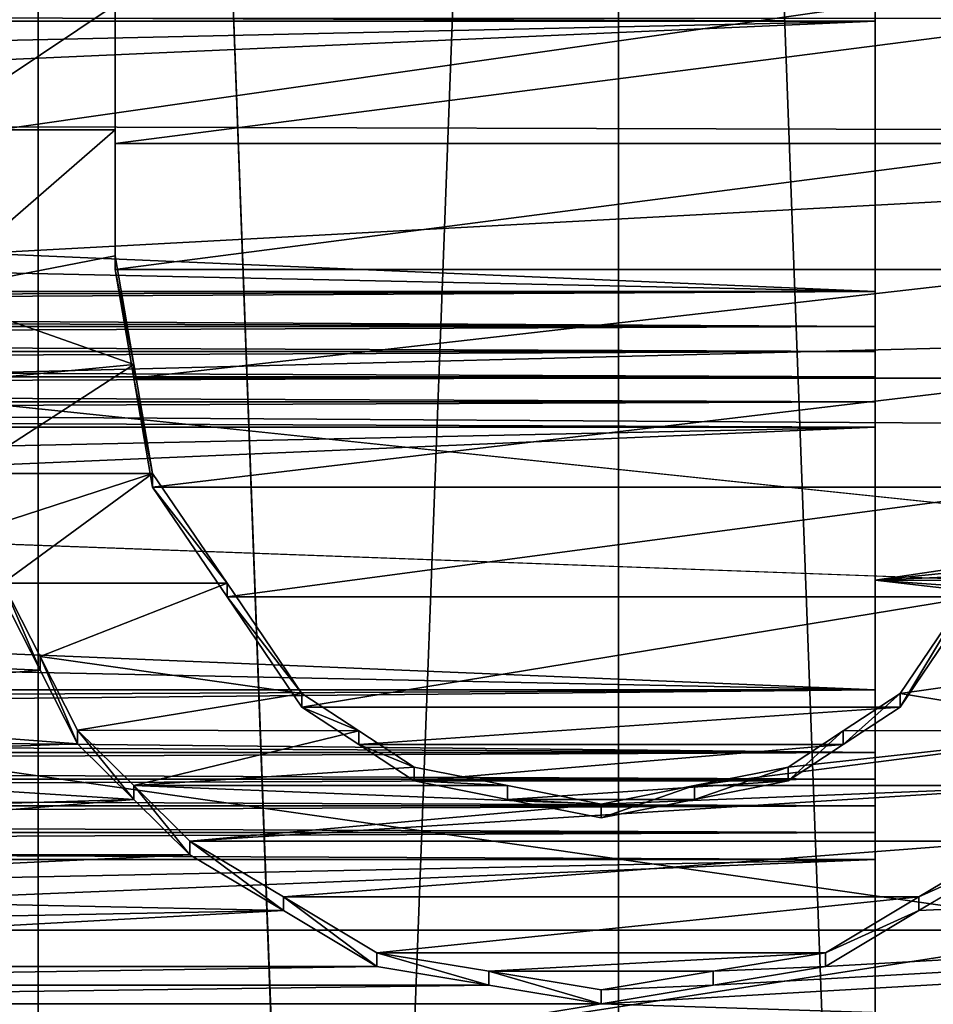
# Model space of a CAD drawing. Header units: millimetres. Extents: x -143 to 143, y -35 to 35.
# Tile 337 of 533: x 100.55 to 102.85, y 4.85 to 7.32. Entities that reach past the tile are written whole.
import ezdxf

# ---------------------------------------------------------------- set-up
doc = ezdxf.new("R2010")
doc.units = ezdxf.units.MM
doc.header["$LTSCALE"] = 65.185185
for name, color, linetype in [('1137', 7, 'CONTINUOUS'), ('1297', 7, 'CONTINUOUS'), ('1301', 7, 'CONTINUOUS'), ('1303', 7, 'CONTINUOUS'), ('1304', 7, 'CONTINUOUS'), ('1305', 7, 'CONTINUOUS'), ('1306', 7, 'CONTINUOUS'), ('1307', 7, 'CONTINUOUS'), ('1308', 7, 'CONTINUOUS'), ('1309', 7, 'CONTINUOUS'), ('1310', 7, 'CONTINUOUS'), ('1321', 7, 'CONTINUOUS'), ('1323', 7, 'CONTINUOUS'), ('1529', 7, 'CONTINUOUS'), ('1530', 7, 'CONTINUOUS'), ('1531', 7, 'CONTINUOUS'), ('1532', 7, 'CONTINUOUS'), ('1533', 7, 'CONTINUOUS'), ('1534', 7, 'CONTINUOUS'), ('473', 7, 'CONTINUOUS'), ('483', 7, 'CONTINUOUS'), ('535', 7, 'CONTINUOUS'), ('536', 7, 'CONTINUOUS'), ('537', 7, 'CONTINUOUS'), ('601', 7, 'CONTINUOUS'), ('602', 7, 'CONTINUOUS'), ('603', 7, 'CONTINUOUS'), ('604', 7, 'CONTINUOUS'), ('605', 7, 'CONTINUOUS'), ('606', 7, 'CONTINUOUS'), ('607', 7, 'CONTINUOUS'), ('608', 7, 'CONTINUOUS'), ('688', 7, 'CONTINUOUS'), ('689', 7, 'CONTINUOUS'), ('690', 7, 'CONTINUOUS'), ('691', 7, 'CONTINUOUS'), ('692', 7, 'CONTINUOUS'), ('693', 7, 'CONTINUOUS'), ('694', 7, 'CONTINUOUS'), ('695', 7, 'CONTINUOUS'), ('727', 7, 'CONTINUOUS'), ('849', 7, 'CONTINUOUS')]:
    doc.layers.add(name, color=color, linetype=linetype)

msp = doc.modelspace()

# ---------------------------------------------------------------- linework, layer by layer
at = {"layer": '1137', "linetype": 'CONTINUOUS'}
for points in [[(93.65, 6.3704, 17.3686), (93.65, 9.284, 16.0018), (140.45, 8.8857, 16.2263), (93.65, 6.3704, 17.3686)], [(140.45, 6.0649, 17.4776), (93.65, 6.3704, 17.3686), (140.45, 8.8857, 16.2263), (140.45, 6.0649, 17.4776)], [(93.65, 3.264, 18.2098), (93.65, 6.3704, 17.3686), (140.45, 6.0649, 17.4776), (93.65, 3.264, 18.2098)], [(140.45, 3.0752, 18.2426), (93.65, 3.264, 18.2098), (140.45, 6.0649, 17.4776), (140.45, 3.0752, 18.2426)]]:
    msp.add_3dface(points, dxfattribs=at)
at = {"layer": '1297', "linetype": 'CONTINUOUS'}
for points in [[(103.2313, 7.3254, 19.1465), (100.7938, 7.3254, 19.1465), (100.7938, 7.0114, 19.2637), (103.2313, 7.3254, 19.1465)], [(103.2313, 7.0114, 19.2637), (103.2313, 7.3254, 19.1465), (100.7938, 7.0114, 19.2637), (103.2313, 7.0114, 19.2637)], [(103.2313, 6.6956, 19.3757), (103.2313, 7.0114, 19.2637), (100.7938, 6.6956, 19.3757), (103.2313, 6.6956, 19.3757)], [(100.7938, 6.6956, 19.3757), (103.2313, 7.0114, 19.2637), (100.7938, 7.0114, 19.2637), (100.7938, 6.6956, 19.3757)], [(100.8406, 6.4233, 19.4677), (103.2313, 6.6956, 19.3757), (100.7938, 6.6956, 19.3757), (100.8406, 6.4233, 19.4677)], [(103.1844, 6.4233, 19.4677), (103.2313, 6.6956, 19.3757), (100.8406, 6.4233, 19.4677), (103.1844, 6.4233, 19.4677)], [(100.8875, 6.1498, 19.5558), (103.1844, 6.4233, 19.4677), (100.8406, 6.4233, 19.4677), (100.8875, 6.1498, 19.5558)], [(103.1375, 6.1498, 19.5558), (103.1844, 6.4233, 19.4677), (100.8875, 6.1498, 19.5558), (103.1375, 6.1498, 19.5558)], [(101.0751, 5.8747, 19.6402), (103.1375, 6.1498, 19.5558), (100.8875, 6.1498, 19.5558), (101.0751, 5.8747, 19.6402)], [(102.9499, 5.8747, 19.6402), (103.1375, 6.1498, 19.5558), (101.0751, 5.8747, 19.6402), (102.9499, 5.8747, 19.6402)], [(101.2625, 5.5985, 19.7207), (102.9499, 5.8747, 19.6402), (101.0751, 5.8747, 19.6402), (101.2625, 5.5985, 19.7207)], [(102.7625, 5.5985, 19.7207), (102.9499, 5.8747, 19.6402), (101.2625, 5.5985, 19.7207), (102.7625, 5.5985, 19.7207)], [(101.4052, 5.5047, 19.7471), (102.7625, 5.5985, 19.7207), (101.2625, 5.5985, 19.7207), (101.4052, 5.5047, 19.7471)], [(102.6198, 5.5047, 19.7471), (102.7625, 5.5985, 19.7207), (101.4052, 5.5047, 19.7471), (102.6198, 5.5047, 19.7471)], [(101.5438, 5.4135, 19.7723), (102.6198, 5.5047, 19.7471), (101.4052, 5.5047, 19.7471), (101.5438, 5.4135, 19.7723)], [(102.4813, 5.4135, 19.7723), (102.6198, 5.5047, 19.7471), (101.5438, 5.4135, 19.7723), (102.4813, 5.4135, 19.7723)], [(101.7781, 5.3671, 19.7849), (102.4813, 5.4135, 19.7723), (101.5438, 5.4135, 19.7723), (101.7781, 5.3671, 19.7849)], [(102.2469, 5.3671, 19.7849), (102.4813, 5.4135, 19.7723), (101.7781, 5.3671, 19.7849), (102.2469, 5.3671, 19.7849)], [(102.0125, 5.3207, 19.7975), (102.2469, 5.3671, 19.7849), (101.7781, 5.3671, 19.7849), (102.0125, 5.3207, 19.7975)]]:
    msp.add_3dface(points, dxfattribs=at)
at = {"layer": '1301', "linetype": 'CONTINUOUS'}
for points in [[(93.65, 7.0725, -19.2414), (93.65, 10.2982, -17.7256), (140.45, 10.182, -17.7926), (93.65, 7.0725, -19.2414)], [(140.45, 6.9438, -19.2882), (93.65, 7.0725, -19.2414), (140.45, 10.182, -17.7926), (140.45, 6.9438, -19.2882)], [(93.65, 7.0725, -19.2414), (125.45, 3.75, -20.1541), (93.65, 3.633, -20.1755), (93.65, 7.0725, -19.2414)], [(125.45, 3.75, -20.1541), (93.65, 7.0725, -19.2414), (140.45, 6.9438, -19.2882), (125.45, 3.75, -20.1541)]]:
    msp.add_3dface(points, dxfattribs=at)
at = {"layer": '1303', "linetype": 'CONTINUOUS'}
for points in [[(100.7938, 7.3254, 19.1465), (100.7938, 7.3596, 19.2405), (100.7938, 7.0456, 19.3577), (100.7938, 7.3254, 19.1465)], [(100.7938, 7.0114, 19.2637), (100.7938, 7.3254, 19.1465), (100.7938, 7.0456, 19.3577), (100.7938, 7.0114, 19.2637)], [(100.7938, 6.7298, 19.4697), (100.7938, 7.0114, 19.2637), (100.7938, 7.0456, 19.3577), (100.7938, 6.7298, 19.4697)], [(100.7938, 6.6956, 19.3757), (100.7938, 7.0114, 19.2637), (100.7938, 6.7298, 19.4697), (100.7938, 6.6956, 19.3757)]]:
    msp.add_3dface(points, dxfattribs=at)
at = {"layer": '1304', "linetype": 'CONTINUOUS'}
for points in [[(100.7938, 6.6956, 19.3757), (100.7938, 6.7298, 19.4697), (100.8406, 6.4575, 19.5617), (100.7938, 6.6956, 19.3757)], [(100.8406, 6.4233, 19.4677), (100.7938, 6.6956, 19.3757), (100.8406, 6.4575, 19.5617), (100.8406, 6.4233, 19.4677)], [(100.8875, 6.184, 19.6499), (100.8406, 6.4233, 19.4677), (100.8406, 6.4575, 19.5617), (100.8875, 6.184, 19.6499)], [(100.8875, 6.1498, 19.5558), (100.8406, 6.4233, 19.4677), (100.8875, 6.184, 19.6499), (100.8875, 6.1498, 19.5558)]]:
    msp.add_3dface(points, dxfattribs=at)
at = {"layer": '1305', "linetype": 'CONTINUOUS'}
for points in [[(100.8875, 6.1498, 19.5558), (100.8875, 6.184, 19.6499), (101.0751, 5.9089, 19.7343), (100.8875, 6.1498, 19.5558)], [(101.0751, 5.8747, 19.6402), (100.8875, 6.1498, 19.5558), (101.0751, 5.9089, 19.7343), (101.0751, 5.8747, 19.6402)], [(101.2625, 5.6328, 19.8149), (101.0751, 5.8747, 19.6402), (101.0751, 5.9089, 19.7343), (101.2625, 5.6328, 19.8149)], [(101.2625, 5.5985, 19.7207), (101.0751, 5.8747, 19.6402), (101.2625, 5.6328, 19.8149), (101.2625, 5.5985, 19.7207)]]:
    msp.add_3dface(points, dxfattribs=at)
at = {"layer": '1306', "linetype": 'CONTINUOUS'}
for points in [[(101.2625, 5.5985, 19.7207), (101.2625, 5.6328, 19.8149), (101.4052, 5.539, 19.8414), (101.2625, 5.5985, 19.7207)], [(101.4052, 5.5047, 19.7471), (101.2625, 5.5985, 19.7207), (101.4052, 5.539, 19.8414), (101.4052, 5.5047, 19.7471)], [(101.5438, 5.4478, 19.8666), (101.4052, 5.5047, 19.7471), (101.4052, 5.539, 19.8414), (101.5438, 5.4478, 19.8666)], [(101.5438, 5.4135, 19.7723), (101.4052, 5.5047, 19.7471), (101.5438, 5.4478, 19.8666), (101.5438, 5.4135, 19.7723)]]:
    msp.add_3dface(points, dxfattribs=at)
at = {"layer": '1307', "linetype": 'CONTINUOUS'}
for points in [[(101.5438, 5.4135, 19.7723), (101.5438, 5.4478, 19.8666), (101.7781, 5.4014, 19.8792), (101.5438, 5.4135, 19.7723)], [(101.7781, 5.3671, 19.7849), (101.5438, 5.4135, 19.7723), (101.7781, 5.4014, 19.8792), (101.7781, 5.3671, 19.7849)], [(102.0125, 5.3551, 19.8918), (101.7781, 5.3671, 19.7849), (101.7781, 5.4014, 19.8792), (102.0125, 5.3551, 19.8918)], [(102.0125, 5.3207, 19.7975), (101.7781, 5.3671, 19.7849), (102.0125, 5.3551, 19.8918), (102.0125, 5.3207, 19.7975)]]:
    msp.add_3dface(points, dxfattribs=at)
at = {"layer": '1308', "linetype": 'CONTINUOUS'}
for points in [[(102.4813, 5.4135, 19.7723), (102.2469, 5.3671, 19.7849), (102.4813, 5.4478, 19.8666), (102.4813, 5.4135, 19.7723)], [(102.4813, 5.4478, 19.8666), (102.2469, 5.3671, 19.7849), (102.2469, 5.4014, 19.8792), (102.4813, 5.4478, 19.8666)], [(102.2469, 5.3671, 19.7849), (102.0125, 5.3207, 19.7975), (102.2469, 5.4014, 19.8792), (102.2469, 5.3671, 19.7849)], [(102.0125, 5.3207, 19.7975), (102.0125, 5.3551, 19.8918), (102.2469, 5.4014, 19.8792), (102.0125, 5.3207, 19.7975)]]:
    msp.add_3dface(points, dxfattribs=at)
at = {"layer": '1309', "linetype": 'CONTINUOUS'}
for points in [[(102.7625, 5.5985, 19.7207), (102.6198, 5.5047, 19.7471), (102.7625, 5.6328, 19.8149), (102.7625, 5.5985, 19.7207)], [(102.7625, 5.6328, 19.8149), (102.6198, 5.5047, 19.7471), (102.6198, 5.539, 19.8414), (102.7625, 5.6328, 19.8149)], [(102.6198, 5.5047, 19.7471), (102.4813, 5.4135, 19.7723), (102.6198, 5.539, 19.8414), (102.6198, 5.5047, 19.7471)], [(102.4813, 5.4135, 19.7723), (102.4813, 5.4478, 19.8666), (102.6198, 5.539, 19.8414), (102.4813, 5.4135, 19.7723)]]:
    msp.add_3dface(points, dxfattribs=at)
at = {"layer": '1310', "linetype": 'CONTINUOUS'}
for points in [[(102.9499, 5.8747, 19.6402), (102.7625, 5.5985, 19.7207), (102.9499, 5.9089, 19.7343), (102.9499, 5.8747, 19.6402)], [(102.7625, 5.5985, 19.7207), (102.7625, 5.6328, 19.8149), (102.9499, 5.9089, 19.7343), (102.7625, 5.5985, 19.7207)]]:
    msp.add_3dface(points, dxfattribs=at)
at = {"layer": '1321', "linetype": 'CONTINUOUS'}
for points in [[(100.325, 7.0456, 19.3577), (100.7938, 7.3596, 19.2405), (100.325, 7.4489, 19.2061), (100.325, 7.0456, 19.3577)], [(100.7938, 7.0456, 19.3577), (100.7938, 7.3596, 19.2405), (100.325, 7.0456, 19.3577), (100.7938, 7.0456, 19.3577)], [(100.7938, 6.7298, 19.4697), (100.7938, 7.0456, 19.3577), (100.325, 6.6392, 19.5008), (100.7938, 6.7298, 19.4697)], [(100.325, 6.6392, 19.5008), (100.7938, 7.0456, 19.3577), (100.325, 7.0456, 19.3577), (100.325, 6.6392, 19.5008)], [(100.8406, 6.4575, 19.5617), (100.7938, 6.7298, 19.4697), (100.325, 6.6392, 19.5008), (100.8406, 6.4575, 19.5617)], [(100.8406, 6.4575, 19.5617), (100.325, 6.6392, 19.5008), (100.3719, 6.412, 19.5767), (100.8406, 6.4575, 19.5617)], [(100.4188, 6.184, 19.6499), (100.8406, 6.4575, 19.5617), (100.3719, 6.412, 19.5767), (100.4188, 6.184, 19.6499)], [(100.8875, 6.184, 19.6499), (100.8406, 6.4575, 19.5617), (100.4188, 6.184, 19.6499), (100.8875, 6.184, 19.6499)], [(100.4656, 6.0467, 19.6926), (100.8875, 6.184, 19.6499), (100.4188, 6.184, 19.6499), (100.4656, 6.0467, 19.6926)], [(100.5125, 5.9091, 19.7343), (100.8875, 6.184, 19.6499), (100.4656, 6.0467, 19.6926), (100.5125, 5.9091, 19.7343)], [(101.0751, 5.9089, 19.7343), (100.8875, 6.184, 19.6499), (100.5125, 5.9091, 19.7343), (101.0751, 5.9089, 19.7343)], [(100.6063, 5.725, 19.7885), (101.0751, 5.9089, 19.7343), (100.5125, 5.9091, 19.7343), (100.6063, 5.725, 19.7885)], [(101.2625, 5.6328, 19.8149), (101.0751, 5.9089, 19.7343), (100.6063, 5.725, 19.7885), (101.2625, 5.6328, 19.8149)], [(102.9499, 5.9089, 19.7343), (102.7625, 5.6328, 19.8149), (103.4187, 5.725, 19.7885), (102.9499, 5.9089, 19.7343)], [(100.7, 5.5404, 19.841), (101.2625, 5.6328, 19.8149), (100.6063, 5.725, 19.7885), (100.7, 5.5404, 19.841)], [(103.4187, 5.725, 19.7885), (102.7625, 5.6328, 19.8149), (103.325, 5.5404, 19.841), (103.4187, 5.725, 19.7885)], [(101.4052, 5.539, 19.8414), (101.2625, 5.6328, 19.8149), (100.7, 5.5404, 19.841), (101.4052, 5.539, 19.8414)], [(102.7625, 5.6328, 19.8149), (102.6198, 5.539, 19.8414), (103.325, 5.5404, 19.841), (102.7625, 5.6328, 19.8149)], [(100.8407, 5.4014, 19.8793), (101.4052, 5.539, 19.8414), (100.7, 5.5404, 19.841), (100.8407, 5.4014, 19.8793)], [(101.5438, 5.4478, 19.8666), (101.4052, 5.539, 19.8414), (100.8407, 5.4014, 19.8793), (101.5438, 5.4478, 19.8666)], [(102.4813, 5.4478, 19.8666), (102.2469, 5.4014, 19.8792), (103.325, 5.5404, 19.841), (102.4813, 5.4478, 19.8666)], [(103.325, 5.5404, 19.841), (102.2469, 5.4014, 19.8792), (103.1843, 5.4014, 19.8793), (103.325, 5.5404, 19.841)], [(102.6198, 5.539, 19.8414), (102.4813, 5.4478, 19.8666), (103.325, 5.5404, 19.841), (102.6198, 5.539, 19.8414)], [(101.7781, 5.4014, 19.8792), (101.5438, 5.4478, 19.8666), (100.8407, 5.4014, 19.8793), (101.7781, 5.4014, 19.8792)], [(102.0125, 5.3551, 19.8918), (101.7781, 5.4014, 19.8792), (100.8407, 5.4014, 19.8793), (102.0125, 5.3551, 19.8918)], [(100.9813, 5.2622, 19.9166), (102.0125, 5.3551, 19.8918), (100.8407, 5.4014, 19.8793), (100.9813, 5.2622, 19.9166)], [(103.1843, 5.4014, 19.8793), (102.0125, 5.3551, 19.8918), (100.9813, 5.2622, 19.9166), (103.1843, 5.4014, 19.8793)], [(103.0438, 5.2622, 19.9166), (103.1843, 5.4014, 19.8793), (100.9813, 5.2622, 19.9166), (103.0438, 5.2622, 19.9166)], [(102.2469, 5.4014, 19.8792), (102.0125, 5.3551, 19.8918), (103.1843, 5.4014, 19.8793), (102.2469, 5.4014, 19.8792)], [(101.2158, 5.1225, 19.9529), (103.0438, 5.2622, 19.9166), (100.9813, 5.2622, 19.9166), (101.2158, 5.1225, 19.9529)], [(102.8092, 5.1225, 19.9529), (103.0438, 5.2622, 19.9166), (101.2158, 5.1225, 19.9529), (102.8092, 5.1225, 19.9529)], [(101.45, 4.9826, 19.9883), (102.8092, 5.1225, 19.9529), (101.2158, 5.1225, 19.9529), (101.45, 4.9826, 19.9883)], [(102.575, 4.9826, 19.9883), (102.8092, 5.1225, 19.9529), (101.45, 4.9826, 19.9883), (102.575, 4.9826, 19.9883)], [(101.7313, 4.9359, 19.9999), (102.575, 4.9826, 19.9883), (101.45, 4.9826, 19.9883), (101.7313, 4.9359, 19.9999)], [(102.2937, 4.9359, 19.9999), (102.575, 4.9826, 19.9883), (101.7313, 4.9359, 19.9999), (102.2937, 4.9359, 19.9999)], [(102.0125, 4.8892, 20.0114), (102.2937, 4.9359, 19.9999), (101.7313, 4.9359, 19.9999), (102.0125, 4.8892, 20.0114)]]:
    msp.add_3dface(points, dxfattribs=at)
at = {"layer": '1323', "linetype": 'CONTINUOUS'}
for points in [[(140.45, 3.6113, 20.1794), (140.45, 7.0544, 19.248), (102.0125, 4.8547, 19.9169), (140.45, 3.6113, 20.1794)], [(102.0125, 4.8547, 19.9169), (140.45, 7.0544, 19.248), (102.2937, 4.9015, 19.9054), (102.0125, 4.8547, 19.9169)], [(102.2937, 4.9015, 19.9054), (140.45, 7.0544, 19.248), (102.575, 4.9483, 19.8938), (102.2937, 4.9015, 19.9054)], [(102.575, 4.9483, 19.8938), (140.45, 7.0544, 19.248), (102.8092, 5.0881, 19.8585), (102.575, 4.9483, 19.8938)], [(102.8092, 5.0881, 19.8585), (140.45, 7.0544, 19.248), (103.0438, 5.2278, 19.8222), (102.8092, 5.0881, 19.8585)], [(100.5125, 5.8748, 19.6402), (99.5281, 5.7368, 19.6809), (100.6063, 5.6907, 19.6943), (100.5125, 5.8748, 19.6402)], [(99.5281, 5.7368, 19.6809), (99.4813, 5.5985, 19.7207), (100.6063, 5.6907, 19.6943), (99.5281, 5.7368, 19.6809)], [(100.6063, 5.6907, 19.6943), (99.4813, 5.5985, 19.7207), (100.7, 5.506, 19.7467), (100.6063, 5.6907, 19.6943)], [(99.4813, 5.5985, 19.7207), (99.3875, 5.4597, 19.7596), (100.7, 5.506, 19.7467), (99.4813, 5.5985, 19.7207)], [(100.7, 5.506, 19.7467), (99.3875, 5.4597, 19.7596), (100.8407, 5.3671, 19.785), (100.7, 5.506, 19.7467)], [(99.3875, 5.4597, 19.7596), (99.2938, 5.3207, 19.7975), (100.8407, 5.3671, 19.785), (99.3875, 5.4597, 19.7596)], [(99.2938, 5.3207, 19.7975), (99.1531, 5.2278, 19.8222), (100.8407, 5.3671, 19.785), (99.2938, 5.3207, 19.7975)], [(100.8407, 5.3671, 19.785), (99.1531, 5.2278, 19.8222), (100.9813, 5.2278, 19.8222), (100.8407, 5.3671, 19.785)], [(99.1531, 5.2278, 19.8222), (99.0125, 5.1348, 19.8465), (100.9813, 5.2278, 19.8222), (99.1531, 5.2278, 19.8222)], [(100.9813, 5.2278, 19.8222), (99.0125, 5.1348, 19.8465), (101.2158, 5.0881, 19.8585), (100.9813, 5.2278, 19.8222)], [(99.0125, 5.1348, 19.8465), (98.8249, 5.0416, 19.8704), (101.2158, 5.0881, 19.8585), (99.0125, 5.1348, 19.8465)], [(98.8249, 5.0416, 19.8704), (98.6375, 4.9483, 19.8938), (101.2158, 5.0881, 19.8585), (98.8249, 5.0416, 19.8704)], [(101.2158, 5.0881, 19.8585), (98.6375, 4.9483, 19.8938), (101.45, 4.9483, 19.8938), (101.2158, 5.0881, 19.8585)], [(98.6375, 4.9483, 19.8938), (98.45, 4.9015, 19.9054), (101.45, 4.9483, 19.8938), (98.6375, 4.9483, 19.8938)], [(101.45, 4.9483, 19.8938), (98.45, 4.9015, 19.9054), (101.7313, 4.9015, 19.9054), (101.45, 4.9483, 19.8938)], [(98.45, 4.9015, 19.9054), (98.2625, 4.8547, 19.9169), (101.7313, 4.9015, 19.9054), (98.45, 4.9015, 19.9054)], [(101.7313, 4.9015, 19.9054), (98.2625, 4.8547, 19.9169), (102.0125, 4.8547, 19.9169), (101.7313, 4.9015, 19.9054)], [(93.65, 3.4683, 20.2045), (140.45, 3.6113, 20.1794), (102.0125, 4.8547, 19.9169), (93.65, 3.4683, 20.2045)], [(98.2625, 4.8547, 19.9169), (93.65, 3.4683, 20.2045), (102.0125, 4.8547, 19.9169), (98.2625, 4.8547, 19.9169)]]:
    msp.add_3dface(points, dxfattribs=at)
at = {"layer": '1529', "linetype": 'CONTINUOUS'}
for points in [[(103.0438, 5.2622, 19.9166), (102.8092, 5.1225, 19.9529), (103.0438, 5.2278, 19.8222), (103.0438, 5.2622, 19.9166)], [(102.8092, 5.1225, 19.9529), (102.8092, 5.0881, 19.8585), (103.0438, 5.2278, 19.8222), (102.8092, 5.1225, 19.9529)], [(102.8092, 5.1225, 19.9529), (102.575, 4.9826, 19.9883), (102.8092, 5.0881, 19.8585), (102.8092, 5.1225, 19.9529)], [(102.575, 4.9826, 19.9883), (102.575, 4.9483, 19.8938), (102.8092, 5.0881, 19.8585), (102.575, 4.9826, 19.9883)]]:
    msp.add_3dface(points, dxfattribs=at)
at = {"layer": '1530', "linetype": 'CONTINUOUS'}
for points in [[(102.575, 4.9826, 19.9883), (102.2937, 4.9359, 19.9999), (102.575, 4.9483, 19.8938), (102.575, 4.9826, 19.9883)], [(102.2937, 4.9359, 19.9999), (102.2937, 4.9015, 19.9054), (102.575, 4.9483, 19.8938), (102.2937, 4.9359, 19.9999)], [(102.2937, 4.9359, 19.9999), (102.0125, 4.8892, 20.0114), (102.2937, 4.9015, 19.9054), (102.2937, 4.9359, 19.9999)], [(102.0125, 4.8892, 20.0114), (102.0125, 4.8547, 19.9169), (102.2937, 4.9015, 19.9054), (102.0125, 4.8892, 20.0114)]]:
    msp.add_3dface(points, dxfattribs=at)
at = {"layer": '1531', "linetype": 'CONTINUOUS'}
for points in [[(101.7313, 4.9359, 19.9999), (101.45, 4.9826, 19.9883), (101.7313, 4.9015, 19.9054), (101.7313, 4.9359, 19.9999)], [(101.45, 4.9826, 19.9883), (101.45, 4.9483, 19.8938), (101.7313, 4.9015, 19.9054), (101.45, 4.9826, 19.9883)], [(102.0125, 4.8892, 20.0114), (101.7313, 4.9359, 19.9999), (102.0125, 4.8547, 19.9169), (102.0125, 4.8892, 20.0114)], [(101.7313, 4.9359, 19.9999), (101.7313, 4.9015, 19.9054), (102.0125, 4.8547, 19.9169), (101.7313, 4.9359, 19.9999)]]:
    msp.add_3dface(points, dxfattribs=at)
at = {"layer": '1532', "linetype": 'CONTINUOUS'}
for points in [[(101.2158, 5.1225, 19.9529), (100.9813, 5.2622, 19.9166), (101.2158, 5.0881, 19.8585), (101.2158, 5.1225, 19.9529)], [(100.9813, 5.2622, 19.9166), (100.9813, 5.2278, 19.8222), (101.2158, 5.0881, 19.8585), (100.9813, 5.2622, 19.9166)], [(101.45, 4.9826, 19.9883), (101.2158, 5.1225, 19.9529), (101.45, 4.9483, 19.8938), (101.45, 4.9826, 19.9883)], [(101.2158, 5.1225, 19.9529), (101.2158, 5.0881, 19.8585), (101.45, 4.9483, 19.8938), (101.2158, 5.1225, 19.9529)]]:
    msp.add_3dface(points, dxfattribs=at)
at = {"layer": '1533', "linetype": 'CONTINUOUS'}
for points in [[(100.8407, 5.4014, 19.8793), (100.7, 5.5404, 19.841), (100.8407, 5.3671, 19.785), (100.8407, 5.4014, 19.8793)], [(100.7, 5.5404, 19.841), (100.7, 5.506, 19.7467), (100.8407, 5.3671, 19.785), (100.7, 5.5404, 19.841)], [(100.9813, 5.2622, 19.9166), (100.8407, 5.4014, 19.8793), (100.9813, 5.2278, 19.8222), (100.9813, 5.2622, 19.9166)], [(100.8407, 5.4014, 19.8793), (100.8407, 5.3671, 19.785), (100.9813, 5.2278, 19.8222), (100.8407, 5.4014, 19.8793)]]:
    msp.add_3dface(points, dxfattribs=at)
at = {"layer": '1534', "linetype": 'CONTINUOUS'}
for points in [[(100.6063, 5.725, 19.7885), (100.5125, 5.9091, 19.7343), (100.6063, 5.6907, 19.6943), (100.6063, 5.725, 19.7885)], [(100.5125, 5.9091, 19.7343), (100.5125, 5.8748, 19.6402), (100.6063, 5.6907, 19.6943), (100.5125, 5.9091, 19.7343)], [(100.7, 5.5404, 19.841), (100.6063, 5.725, 19.7885), (100.7, 5.506, 19.7467), (100.7, 5.5404, 19.841)], [(100.6063, 5.725, 19.7885), (100.6063, 5.6907, 19.6943), (100.7, 5.506, 19.7467), (100.6063, 5.725, 19.7885)]]:
    msp.add_3dface(points, dxfattribs=at)
at = {"layer": '473', "linetype": 'CONTINUOUS'}
for points in [[(99.0021, 22.2814, -57), (100.6006, 20.4248, -57), (99.0022, -22.2813, -57), (99.0021, 22.2814, -57)], [(100.6006, 20.4248, -57), (100.6007, -20.4247, -57), (99.0022, -22.2813, -57), (100.6006, 20.4248, -57)], [(100.6006, 20.4248, -57), (102.0558, 18.4539, -57), (100.6007, -20.4247, -57), (100.6006, 20.4248, -57)], [(102.0558, 18.4539, -57), (102.0558, -18.4538, -57), (100.6007, -20.4247, -57), (102.0558, 18.4539, -57)], [(102.0558, 18.4539, -57), (103.3596, 16.3797, -57), (102.0558, -18.4538, -57), (102.0558, 18.4539, -57)], [(103.3596, 16.3797, -57), (103.3597, -16.3796, -57), (102.0558, -18.4538, -57), (103.3596, 16.3797, -57)]]:
    msp.add_3dface(points, dxfattribs=at)
at = {"layer": '483', "linetype": 'CONTINUOUS'}
for points in [[(99.0021, -22.2814, -56.5), (100.6006, -20.4248, -56.5), (99.0022, 22.2813, -56.5), (99.0021, -22.2814, -56.5)], [(100.6006, -20.4248, -56.5), (100.6007, 20.4247, -56.5), (99.0022, 22.2813, -56.5), (100.6006, -20.4248, -56.5)], [(100.6006, -20.4248, -56.5), (102.0558, -18.4539, -56.5), (100.6007, 20.4247, -56.5), (100.6006, -20.4248, -56.5)], [(102.0558, -18.4539, -56.5), (102.0558, 18.4538, -56.5), (100.6007, 20.4247, -56.5), (102.0558, -18.4539, -56.5)], [(102.0558, -18.4539, -56.5), (103.3596, -16.3797, -56.5), (102.0558, 18.4538, -56.5), (102.0558, -18.4539, -56.5)], [(103.3596, -16.3797, -56.5), (103.3597, 16.3796, -56.5), (102.0558, 18.4538, -56.5), (103.3596, -16.3797, -56.5)]]:
    msp.add_3dface(points, dxfattribs=at)
at = {"layer": '535', "linetype": 'CONTINUOUS'}
for points in [[(110.8, 7.122, -7.9183), (110.8, 7.9034, -7.1385), (102.7, 7.5307, -7.5307), (110.8, 7.122, -7.9183)], [(102.7, 5.9169, -8.8551), (110.8, 7.122, -7.9183), (102.7, 7.5307, -7.5307), (102.7, 5.9169, -8.8551)], [(110.8, 6.2641, -8.613), (110.8, 7.122, -7.9183), (102.7, 5.9169, -8.8551), (110.8, 6.2641, -8.613)], [(110.8, 5.3388, -9.2152), (110.8, 6.2641, -8.613), (102.7, 5.9169, -8.8551), (110.8, 5.3388, -9.2152)], [(102.7, 4.0755, -9.8393), (110.8, 5.3388, -9.2152), (102.7, 5.9169, -8.8551), (102.7, 4.0755, -9.8393)], [(110.8, 4.3562, -9.7183), (110.8, 5.3388, -9.2152), (102.7, 4.0755, -9.8393), (110.8, 4.3562, -9.7183)]]:
    msp.add_3dface(points, dxfattribs=at)
at = {"layer": '536', "linetype": 'CONTINUOUS'}
for points in [[(110.8, 7.5082, 7.5531), (110.8, 6.7287, 8.2551), (102.7, 7.5307, 7.5307), (110.8, 7.5082, 7.5531)], [(102.7, 7.5307, 7.5307), (110.8, 6.7287, 8.2551), (102.7, 5.917, 8.855), (102.7, 7.5307, 7.5307)], [(110.8, 6.7287, 8.2551), (110.8, 5.8838, 8.8771), (102.7, 5.917, 8.855), (110.8, 6.7287, 8.2551)], [(110.8, 5.8838, 8.8771), (110.8, 4.9819, 9.4129), (102.7, 5.917, 8.855), (110.8, 5.8838, 8.8771)], [(102.7, 5.917, 8.855), (110.8, 4.9819, 9.4129), (102.7, 4.0756, 9.8393), (102.7, 5.917, 8.855)], [(110.8, 4.9819, 9.4129), (110.8, 4.0316, 9.8574), (102.7, 4.0756, 9.8393), (110.8, 4.9819, 9.4129)]]:
    msp.add_3dface(points, dxfattribs=at)
at = {"layer": '537', "linetype": 'CONTINUOUS'}
for points in [[(102.7, 5.9169, -8.8551), (102.7, 7.5307, -7.5307), (102.7, 6.6408, -9.5411), (102.7, 5.9169, -8.8551)], [(102.7, 6.6408, -9.5411), (102.7, 7.5307, -7.5307), (102.7, 7.3187, -9.6984), (102.7, 6.6408, -9.5411)], [(102.7, 7.3187, -9.6984), (102.7, 7.5307, -7.5307), (102.7, 7.378, -9.6533), (102.7, 7.3187, -9.6984)], [(102.7, 7.5307, 7.5307), (102.7, 5.917, 8.855), (102.7, 7.4959, 9.5621), (102.7, 7.5307, 7.5307)], [(102.7, 7.4959, 9.5621), (102.7, 5.917, 8.855), (102.7, 7.4371, 9.6079), (102.7, 7.4959, 9.5621)], [(102.7, 7.4371, 9.6079), (102.7, 5.917, 8.855), (102.7, 7.378, 9.6533), (102.7, 7.4371, 9.6079)], [(102.7, 7.378, 9.6533), (102.7, 5.917, 8.855), (102.7, 7.3187, 9.6984), (102.7, 7.378, 9.6533)], [(102.7, 7.3187, 9.6984), (102.7, 5.917, 8.855), (102.7, 6.6408, 9.5411), (102.7, 7.3187, 9.6984)], [(102.7, 6.3, -10.3891), (102.7, 5.9169, -8.8551), (102.7, 6.6408, -9.5411), (102.7, 6.3, -10.3891)], [(102.7, 6.6408, 9.5411), (102.7, 5.917, 8.855), (102.7, 6.5529, 10.2314), (102.7, 6.6408, 9.5411)], [(102.7, 6.3636, -10.3502), (102.7, 6.3, -10.3891), (102.7, 6.6408, -9.5411), (102.7, 6.3636, -10.3502)], [(102.7, 6.4269, -10.311), (102.7, 6.3636, -10.3502), (102.7, 6.6408, -9.5411), (102.7, 6.4269, -10.311)], [(102.7, 6.49, -10.2714), (102.7, 6.4269, -10.311), (102.7, 6.6408, -9.5411), (102.7, 6.49, -10.2714)], [(102.7, 6.5529, -10.2314), (102.7, 6.49, -10.2714), (102.7, 6.6408, -9.5411), (102.7, 6.5529, -10.2314)], [(102.7, 6.5529, 10.2314), (102.7, 5.917, 8.855), (102.7, 6.49, 10.2714), (102.7, 6.5529, 10.2314)], [(102.7, 6.49, 10.2714), (102.7, 5.917, 8.855), (102.7, 6.4269, 10.311), (102.7, 6.49, 10.2714)], [(102.7, 6.4269, 10.311), (102.7, 5.917, 8.855), (102.7, 6.3636, 10.3502), (102.7, 6.4269, 10.311)], [(102.7, 6.3636, 10.3502), (102.7, 5.917, 8.855), (102.7, 6.3, 10.3891), (102.7, 6.3636, 10.3502)], [(102.7, 5.6415, -10.164), (102.7, 5.9169, -8.8551), (102.7, 6.3, -10.3891), (102.7, 5.6415, -10.164)], [(102.7, 6.3, 10.3891), (102.7, 5.917, 8.855), (102.7, 5.6415, 10.164), (102.7, 6.3, 10.3891)], [(102.7, 5.917, 8.855), (102.7, 4.0756, 9.8393), (102.7, 5.6415, 10.164), (102.7, 5.917, 8.855)], [(102.7, 4.0755, -9.8393), (102.7, 5.9169, -8.8551), (102.7, 4.5843, -10.6826), (102.7, 4.0755, -9.8393)], [(102.7, 4.5843, -10.6826), (102.7, 5.9169, -8.8551), (102.7, 5.2166, -10.9731), (102.7, 4.5843, -10.6826)], [(102.7, 5.2166, -10.9731), (102.7, 5.9169, -8.8551), (102.7, 5.2838, -10.9409), (102.7, 5.2166, -10.9731)], [(102.7, 5.2838, -10.9409), (102.7, 5.9169, -8.8551), (102.7, 5.3508, -10.9083), (102.7, 5.2838, -10.9409)], [(102.7, 5.3508, -10.9083), (102.7, 5.9169, -8.8551), (102.7, 5.4176, -10.8753), (102.7, 5.3508, -10.9083)], [(102.7, 5.4176, -10.8753), (102.7, 5.9169, -8.8551), (102.7, 5.4842, -10.8419), (102.7, 5.4176, -10.8753)], [(102.7, 5.4842, -10.8419), (102.7, 5.9169, -8.8551), (102.7, 5.6415, -10.164), (102.7, 5.4842, -10.8419)], [(102.7, 5.6415, 10.164), (102.7, 4.0756, 9.8393), (102.7, 5.4842, 10.8419), (102.7, 5.6415, 10.164)], [(102.7, 5.4842, 10.8419), (102.7, 4.0756, 9.8393), (102.7, 5.4176, 10.8753), (102.7, 5.4842, 10.8419)], [(102.7, 5.4176, 10.8753), (102.7, 4.0756, 9.8393), (102.7, 5.3508, 10.9083), (102.7, 5.4176, 10.8753)], [(102.7, 5.3508, 10.9083), (102.7, 4.0756, 9.8393), (102.7, 5.2838, 10.9409), (102.7, 5.3508, 10.9083)], [(102.7, 5.2838, 10.9409), (102.7, 4.0756, 9.8393), (102.7, 5.2166, 10.9731), (102.7, 5.2838, 10.9409)], [(102.7, 5.2166, 10.9731), (102.7, 4.0756, 9.8393), (102.7, 4.5843, 10.6826), (102.7, 5.2166, 10.9731)]]:
    msp.add_3dface(points, dxfattribs=at)
at = {"layer": '601', "linetype": 'CONTINUOUS'}
for points in [[(102.7, 4.5843, -10.6826), (102.7, 5.2166, -10.9731), (86.85, 5.2166, -10.9731), (102.7, 4.5843, -10.6826)], [(102.7, 4.5843, -10.6826), (86.85, 5.2166, -10.9731), (87.1202, 4.894, -10.8249), (102.7, 4.5843, -10.6826)], [(102.7, 4.5843, -10.6826), (87.1202, 4.894, -10.8249), (87.3753, 4.5843, -10.6826), (102.7, 4.5843, -10.6826)]]:
    msp.add_3dface(points, dxfattribs=at)
at = {"layer": '602', "linetype": 'CONTINUOUS'}
for points in [[(102.7, 5.4176, -10.8753), (102.7, 5.4842, -10.8419), (86.85, 5.4176, -10.8753), (102.7, 5.4176, -10.8753)], [(102.7, 5.4842, -10.8419), (86.85, 5.4842, -10.8419), (86.85, 5.4176, -10.8753), (102.7, 5.4842, -10.8419)], [(102.7, 5.3508, -10.9083), (102.7, 5.4176, -10.8753), (86.85, 5.3508, -10.9083), (102.7, 5.3508, -10.9083)], [(102.7, 5.4176, -10.8753), (86.85, 5.4176, -10.8753), (86.85, 5.3508, -10.9083), (102.7, 5.4176, -10.8753)], [(102.7, 5.2838, -10.9409), (102.7, 5.3508, -10.9083), (86.85, 5.2838, -10.9409), (102.7, 5.2838, -10.9409)], [(102.7, 5.3508, -10.9083), (86.85, 5.3508, -10.9083), (86.85, 5.2838, -10.9409), (102.7, 5.3508, -10.9083)], [(102.7, 5.2166, -10.9731), (102.7, 5.2838, -10.9409), (86.85, 5.2166, -10.9731), (102.7, 5.2166, -10.9731)], [(102.7, 5.2838, -10.9409), (86.85, 5.2838, -10.9409), (86.85, 5.2166, -10.9731), (102.7, 5.2838, -10.9409)]]:
    msp.add_3dface(points, dxfattribs=at)
at = {"layer": '603', "linetype": 'CONTINUOUS'}
for points in [[(102.7, 5.4842, -10.8419), (87.3753, 5.6415, -10.164), (87.1202, 5.5644, -10.496), (102.7, 5.4842, -10.8419)], [(102.7, 5.4842, -10.8419), (102.7, 5.6415, -10.164), (87.3753, 5.6415, -10.164), (102.7, 5.4842, -10.8419)], [(102.7, 5.4842, -10.8419), (87.1202, 5.5644, -10.496), (86.85, 5.4842, -10.8419), (102.7, 5.4842, -10.8419)]]:
    msp.add_3dface(points, dxfattribs=at)
at = {"layer": '604', "linetype": 'CONTINUOUS'}
for points in [[(102.7, 5.6415, -10.164), (102.7, 6.3, -10.3891), (86.85, 6.3, -10.3891), (102.7, 5.6415, -10.164)], [(102.7, 5.6415, -10.164), (86.85, 6.3, -10.3891), (87.1202, 5.9641, -10.2743), (102.7, 5.6415, -10.164)], [(102.7, 5.6415, -10.164), (87.1202, 5.9641, -10.2743), (87.3753, 5.6415, -10.164), (102.7, 5.6415, -10.164)]]:
    msp.add_3dface(points, dxfattribs=at)
at = {"layer": '605', "linetype": 'CONTINUOUS'}
for points in [[(102.7, 6.49, -10.2714), (102.7, 6.5529, -10.2314), (86.85, 6.49, -10.2714), (102.7, 6.49, -10.2714)], [(102.7, 6.5529, -10.2314), (86.85, 6.5529, -10.2314), (86.85, 6.49, -10.2714), (102.7, 6.5529, -10.2314)], [(102.7, 6.4269, -10.311), (102.7, 6.49, -10.2714), (86.85, 6.4269, -10.311), (102.7, 6.4269, -10.311)], [(102.7, 6.49, -10.2714), (86.85, 6.49, -10.2714), (86.85, 6.4269, -10.311), (102.7, 6.49, -10.2714)], [(102.7, 6.3636, -10.3502), (102.7, 6.4269, -10.311), (86.85, 6.3636, -10.3502), (102.7, 6.3636, -10.3502)], [(102.7, 6.4269, -10.311), (86.85, 6.4269, -10.311), (86.85, 6.3636, -10.3502), (102.7, 6.4269, -10.311)], [(102.7, 6.3, -10.3891), (102.7, 6.3636, -10.3502), (86.85, 6.3, -10.3891), (102.7, 6.3, -10.3891)], [(102.7, 6.3636, -10.3502), (86.85, 6.3636, -10.3502), (86.85, 6.3, -10.3891), (102.7, 6.3636, -10.3502)]]:
    msp.add_3dface(points, dxfattribs=at)
at = {"layer": '606', "linetype": 'CONTINUOUS'}
for points in [[(102.7, 6.5529, -10.2314), (87.3753, 6.6408, -9.5411), (87.1202, 6.5977, -9.8792), (102.7, 6.5529, -10.2314)], [(102.7, 6.5529, -10.2314), (102.7, 6.6408, -9.5411), (87.3753, 6.6408, -9.5411), (102.7, 6.5529, -10.2314)], [(102.7, 6.5529, -10.2314), (87.1202, 6.5977, -9.8792), (86.85, 6.5529, -10.2314), (102.7, 6.5529, -10.2314)]]:
    msp.add_3dface(points, dxfattribs=at)
at = {"layer": '607', "linetype": 'CONTINUOUS'}
for points in [[(102.7, 6.6408, -9.5411), (102.7, 7.3187, -9.6984), (86.85, 7.3187, -9.6984), (102.7, 6.6408, -9.5411)], [(102.7, 6.6408, -9.5411), (86.85, 7.3187, -9.6984), (87.1202, 6.9729, -9.6182), (102.7, 6.6408, -9.5411)], [(102.7, 6.6408, -9.5411), (87.1202, 6.9729, -9.6182), (87.3753, 6.6408, -9.5411), (102.7, 6.6408, -9.5411)]]:
    msp.add_3dface(points, dxfattribs=at)
at = {"layer": '608', "linetype": 'CONTINUOUS'}
for points in [[(102.7, 7.3187, -9.6984), (102.7, 7.378, -9.6533), (86.85, 7.3187, -9.6984), (102.7, 7.3187, -9.6984)], [(102.7, 7.378, -9.6533), (86.85, 7.378, -9.6533), (86.85, 7.3187, -9.6984), (102.7, 7.378, -9.6533)]]:
    msp.add_3dface(points, dxfattribs=at)
at = {"layer": '688', "linetype": 'CONTINUOUS'}
for points in [[(102.7, 5.2166, 10.9731), (87.1202, 4.894, 10.8249), (86.85, 5.2166, 10.9731), (102.7, 5.2166, 10.9731)], [(102.7, 5.2166, 10.9731), (87.3753, 4.5843, 10.6826), (87.1202, 4.894, 10.8249), (102.7, 5.2166, 10.9731)], [(102.7, 5.2166, 10.9731), (102.7, 4.5843, 10.6826), (87.3753, 4.5843, 10.6826), (102.7, 5.2166, 10.9731)]]:
    msp.add_3dface(points, dxfattribs=at)
at = {"layer": '689', "linetype": 'CONTINUOUS'}
for points in [[(102.7, 5.4842, 10.8419), (102.7, 5.4176, 10.8753), (86.85, 5.4842, 10.8419), (102.7, 5.4842, 10.8419)], [(102.7, 5.4176, 10.8753), (86.85, 5.4176, 10.8753), (86.85, 5.4842, 10.8419), (102.7, 5.4176, 10.8753)], [(102.7, 5.4176, 10.8753), (102.7, 5.3508, 10.9083), (86.85, 5.4176, 10.8753), (102.7, 5.4176, 10.8753)], [(102.7, 5.3508, 10.9083), (86.85, 5.3508, 10.9083), (86.85, 5.4176, 10.8753), (102.7, 5.3508, 10.9083)], [(102.7, 5.3508, 10.9083), (102.7, 5.2838, 10.9409), (86.85, 5.3508, 10.9083), (102.7, 5.3508, 10.9083)], [(102.7, 5.2838, 10.9409), (86.85, 5.2838, 10.9409), (86.85, 5.3508, 10.9083), (102.7, 5.2838, 10.9409)], [(102.7, 5.2838, 10.9409), (102.7, 5.2166, 10.9731), (86.85, 5.2838, 10.9409), (102.7, 5.2838, 10.9409)], [(102.7, 5.2166, 10.9731), (86.85, 5.2166, 10.9731), (86.85, 5.2838, 10.9409), (102.7, 5.2166, 10.9731)]]:
    msp.add_3dface(points, dxfattribs=at)
at = {"layer": '690', "linetype": 'CONTINUOUS'}
for points in [[(102.7, 5.6415, 10.164), (102.7, 5.4842, 10.8419), (86.85, 5.4842, 10.8419), (102.7, 5.6415, 10.164)], [(102.7, 5.6415, 10.164), (86.85, 5.4842, 10.8419), (87.1202, 5.5644, 10.4961), (102.7, 5.6415, 10.164)], [(102.7, 5.6415, 10.164), (87.1202, 5.5644, 10.4961), (87.3753, 5.6415, 10.164), (102.7, 5.6415, 10.164)]]:
    msp.add_3dface(points, dxfattribs=at)
at = {"layer": '691', "linetype": 'CONTINUOUS'}
for points in [[(102.7, 6.3, 10.3891), (87.1202, 5.964, 10.2742), (86.85, 6.3, 10.3891), (102.7, 6.3, 10.3891)], [(102.7, 6.3, 10.3891), (87.3753, 5.6415, 10.164), (87.1202, 5.964, 10.2742), (102.7, 6.3, 10.3891)], [(102.7, 6.3, 10.3891), (102.7, 5.6415, 10.164), (87.3753, 5.6415, 10.164), (102.7, 6.3, 10.3891)]]:
    msp.add_3dface(points, dxfattribs=at)
at = {"layer": '692', "linetype": 'CONTINUOUS'}
for points in [[(102.7, 6.5529, 10.2314), (102.7, 6.49, 10.2714), (86.85, 6.5529, 10.2314), (102.7, 6.5529, 10.2314)], [(102.7, 6.49, 10.2714), (86.85, 6.49, 10.2714), (86.85, 6.5529, 10.2314), (102.7, 6.49, 10.2714)], [(102.7, 6.49, 10.2714), (102.7, 6.4269, 10.311), (86.85, 6.49, 10.2714), (102.7, 6.49, 10.2714)], [(102.7, 6.4269, 10.311), (86.85, 6.4269, 10.311), (86.85, 6.49, 10.2714), (102.7, 6.4269, 10.311)], [(102.7, 6.4269, 10.311), (102.7, 6.3636, 10.3502), (86.85, 6.4269, 10.311), (102.7, 6.4269, 10.311)], [(102.7, 6.3636, 10.3502), (86.85, 6.3636, 10.3502), (86.85, 6.4269, 10.311), (102.7, 6.3636, 10.3502)], [(102.7, 6.3636, 10.3502), (102.7, 6.3, 10.3891), (86.85, 6.3636, 10.3502), (102.7, 6.3636, 10.3502)], [(102.7, 6.3, 10.3891), (86.85, 6.3, 10.3891), (86.85, 6.3636, 10.3502), (102.7, 6.3, 10.3891)]]:
    msp.add_3dface(points, dxfattribs=at)
at = {"layer": '693', "linetype": 'CONTINUOUS'}
for points in [[(102.7, 6.6408, 9.5411), (102.7, 6.5529, 10.2314), (86.85, 6.5529, 10.2314), (102.7, 6.6408, 9.5411)], [(102.7, 6.6408, 9.5411), (86.85, 6.5529, 10.2314), (87.1202, 6.5977, 9.8793), (102.7, 6.6408, 9.5411)], [(102.7, 6.6408, 9.5411), (87.1202, 6.5977, 9.8793), (87.3753, 6.6408, 9.5411), (102.7, 6.6408, 9.5411)]]:
    msp.add_3dface(points, dxfattribs=at)
at = {"layer": '694', "linetype": 'CONTINUOUS'}
for points in [[(102.7, 7.3187, 9.6984), (87.1202, 6.9728, 9.6181), (86.85, 7.3187, 9.6984), (102.7, 7.3187, 9.6984)], [(102.7, 7.3187, 9.6984), (87.3753, 6.6408, 9.5411), (87.1202, 6.9728, 9.6181), (102.7, 7.3187, 9.6984)], [(102.7, 7.3187, 9.6984), (102.7, 6.6408, 9.5411), (87.3753, 6.6408, 9.5411), (102.7, 7.3187, 9.6984)]]:
    msp.add_3dface(points, dxfattribs=at)
at = {"layer": '695', "linetype": 'CONTINUOUS'}
for points in [[(102.7, 7.378, 9.6533), (102.7, 7.3187, 9.6984), (86.85, 7.378, 9.6533), (102.7, 7.378, 9.6533)], [(102.7, 7.3187, 9.6984), (86.85, 7.3187, 9.6984), (86.85, 7.378, 9.6533), (102.7, 7.3187, 9.6984)]]:
    msp.add_3dface(points, dxfattribs=at)
at = {"layer": '727', "linetype": 'CONTINUOUS'}
for points in [[(86.5, 7.4481, 11.7657), (86.5, 5.0387, 12.9814), (103.3, 7.4481, 11.7657), (86.5, 7.4481, 11.7657)], [(103.3, 7.4481, 11.7657), (86.5, 5.0387, 12.9814), (103.3, 5.0387, 12.9814), (103.3, 7.4481, 11.7657)], [(86.5, 5.0387, -12.9814), (86.5, 7.4481, -11.7657), (103.3, 5.0387, -12.9814), (86.5, 5.0387, -12.9814)], [(103.3, 5.0387, -12.9814), (86.5, 7.4481, -11.7657), (103.3, 7.4481, -11.7657), (103.3, 5.0387, -12.9814)], [(86.5, 5.0387, 12.9814), (86.5, 2.4404, 13.7095), (103.3, 5.0387, 12.9814), (86.5, 5.0387, 12.9814)], [(103.3, 5.0387, 12.9814), (86.5, 2.4404, 13.7095), (103.3, 2.4404, 13.7095), (103.3, 5.0387, 12.9814)], [(86.5, 2.4404, -13.7095), (86.5, 5.0387, -12.9814), (103.3, 2.4404, -13.7095), (86.5, 2.4404, -13.7095)], [(103.3, 2.4404, -13.7095), (86.5, 5.0387, -12.9814), (103.3, 5.0387, -12.9814), (103.3, 2.4404, -13.7095)]]:
    msp.add_3dface(points, dxfattribs=at)
at = {"layer": '849', "linetype": 'CONTINUOUS'}
for points in [[(93.65, 9.1819, -16.0606), (93.65, 6.2597, -17.4088), (140.45, 7.4732, -16.9234), (93.65, 9.1819, -16.0606)], [(140.45, 7.4732, -16.9234), (93.65, 6.2597, -17.4088), (120.15, 5.2857, -17.7288), (140.45, 7.4732, -16.9234)], [(93.65, 6.2597, -17.4088), (93.65, 3.1481, -18.2302), (120.15, 5.2857, -17.7288), (93.65, 6.2597, -17.4088)], [(120.15, 5.2857, -17.7288), (93.65, 3.1481, -18.2302), (119.993, 5.2673, -17.7343), (120.15, 5.2857, -17.7288)], [(119.993, 5.2673, -17.7343), (93.65, 3.1481, -18.2302), (119.9467, 5.2538, -17.7383), (119.993, 5.2673, -17.7343)], [(119.9467, 5.2538, -17.7383), (93.65, 3.1481, -18.2302), (119.8267, 5.2006, -17.754), (119.9467, 5.2538, -17.7383)], [(119.8267, 5.2006, -17.754), (93.65, 3.1481, -18.2302), (119.7201, 5.1298, -17.7746), (119.8267, 5.2006, -17.754)], [(119.7201, 5.1298, -17.7746), (93.65, 3.1481, -18.2302), (119.6495, 5.0689, -17.792), (119.7201, 5.1298, -17.7746)], [(119.6495, 5.0689, -17.792), (93.65, 3.1481, -18.2302), (119.4707, 4.8516, -17.8525), (119.6495, 5.0689, -17.792)]]:
    msp.add_3dface(points, dxfattribs=at)

doc.saveas('drawing.dxf')
